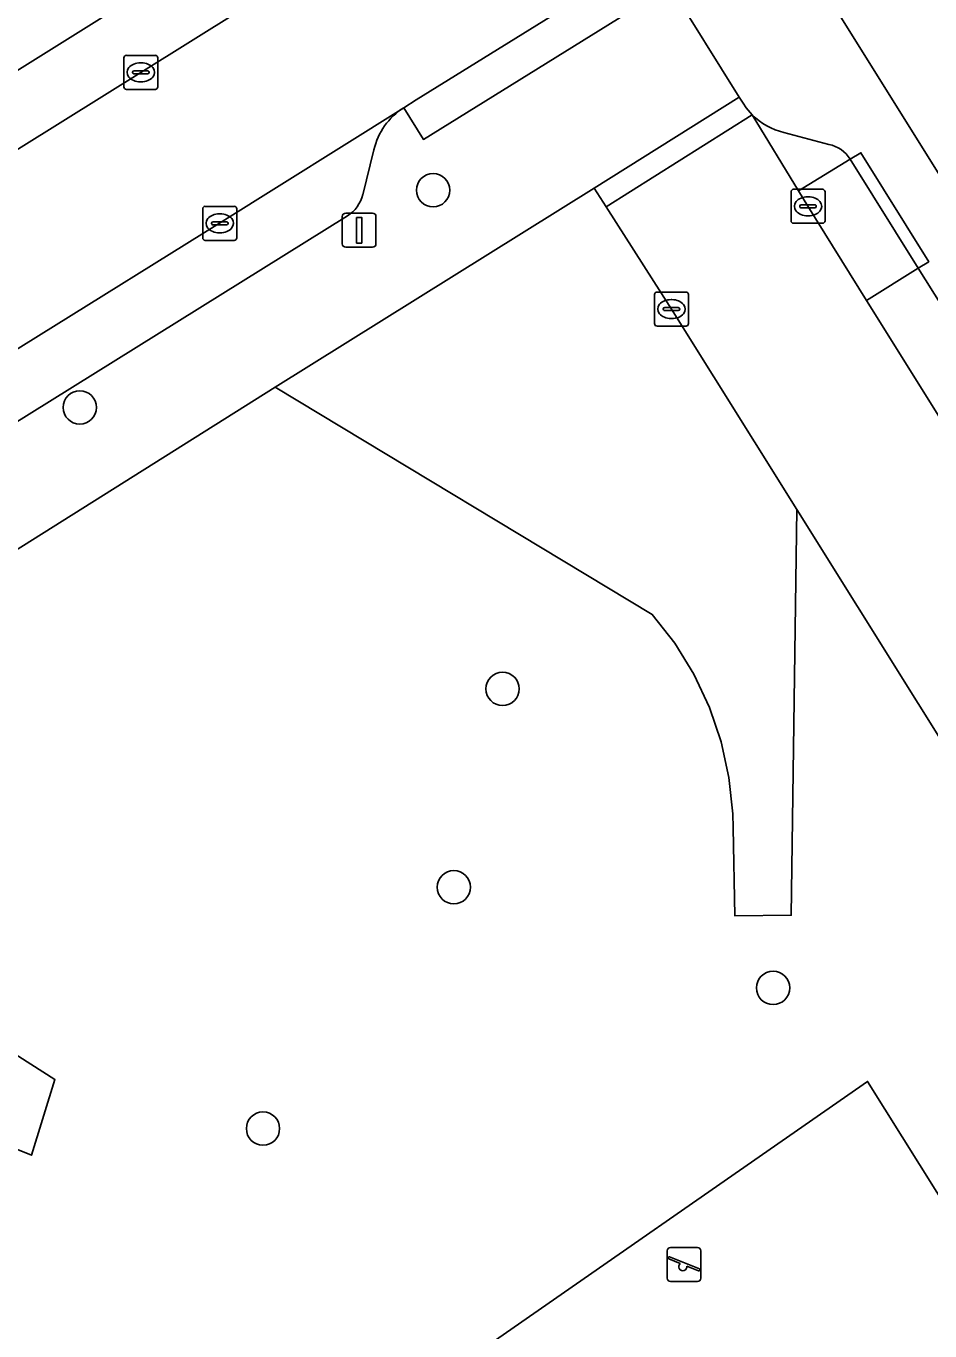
# Model space of a CAD drawing. Extents: x 158835 to 160077, y 386387 to 387778.
# Drawn here: x 159134.01 to 159160.57, y 387065.45 to 387103.8 of the extents above; entities that cross this region are included whole.
import ezdxf

# ---------------------------------------------------------------- set-up
doc = ezdxf.new("R2010")
doc.units = 0
for name, color, linetype in [('IMGEO_Boom', 7, 'Continuous'), ('IMGEO_Erf', 7, 'Continuous'), ('IMGEO_Groenvoorziening', 7, 'Continuous'), ('IMGEO_Kolk', 7, 'Continuous'), ('IMGEO_Lichtmast', 7, 'Continuous'), ('IMGEO_Parkeervlak_open', 7, 'Continuous'), ('IMGEO_Rijbaan_lokaal_open', 7, 'Continuous'), ('IMGEO_Speelvoorziening', 7, 'Continuous'), ('IMGEO_Voetpad_open', 7, 'Continuous')]:
    doc.layers.add(name, color=color, linetype=linetype)

msp = doc.modelspace()

# ---------------------------------------------------------------- linework, layer by layer
at = {"layer": 'IMGEO_Boom'}
for centre in [(159145.971, 387098.979), (159135.591, 387092.595), (159148.013, 387084.32), (159146.581, 387078.488), (159155.961, 387075.529), (159140.974, 387071.393)]:
    msp.add_circle(centre, 0.489, dxfattribs=at)
at = {"layer": 'IMGEO_Erf'}
for points in [[(159131.202, 387146.887), (159138.432, 387135.312), (159143.549, 387127.119), (159158.165, 387103.724), (159222.278, 387001.075)], [(159092.005, 387076.397), (159140.091, 387106.463)]]:
    msp.add_lwpolyline(points, dxfattribs=at)
at = {"layer": 'IMGEO_Groenvoorziening'}
for points in [[(159141.336, 387093.187), (159152.41, 387086.508), (159153.071, 387085.662), (159153.633, 387084.748), (159154.09, 387083.777), (159154.435, 387082.76), (159154.665, 387081.712), (159154.777, 387080.645), (159154.788, 387080.232), (159154.841, 387077.644), (159156.492, 387077.665), (159156.656, 387089.592), (159152.973, 387095.484), (159151.054, 387098.492), (159150.705, 387099.04)], [(159178.64, 387040.984), (159158.739, 387072.783), (159146.428, 387064.213), (159166.329, 387032.414)], [(159158.739, 387072.783), (159178.64, 387040.984), (159166.329, 387032.414), (159146.428, 387064.213)]]:
    msp.add_lwpolyline(points, close=True, dxfattribs=at)
for points in [[(159164.727, 387076.677), (159162.001, 387081.041), (159156.656, 387089.592), (159156.492, 387077.665), (159154.841, 387077.644), (159154.788, 387080.232), (159154.777, 387080.645), (159154.665, 387081.712), (159154.435, 387082.76), (159154.09, 387083.777), (159153.633, 387084.748), (159153.071, 387085.662), (159152.41, 387086.508), (159141.336, 387093.187), (159122.014, 387081.038), (159134.861, 387072.838), (159134.173, 387070.612), (159130.575, 387072.05)], [(159130.575, 387072.05), (159134.173, 387070.612), (159134.861, 387072.838), (159122.014, 387081.038), (159119.918, 387079.72), (159120.238, 387079.152), (159120.398, 387078.868), (159126.097, 387069.747), (159128.911, 387071.76)]]:
    msp.add_lwpolyline(points, dxfattribs=at)
at = {"layer": 'IMGEO_Kolk'}
for p, q in [((159136.884, 387102.018), (159136.884, 387102.87)), ((159136.959, 387102.944), (159137.811, 387102.944)), ((159137.372, 387102.724), (159137.397, 387102.724)), ((159137.885, 387102.87), (159137.885, 387102.018)), ((159137.143, 387102.438), (159137.143, 387102.45)), ((159137.581, 387102.401), (159137.183, 387102.401)), ((159137.186, 387102.487), (159137.584, 387102.487)), ((159137.627, 387102.45), (159137.627, 387102.438)), ((159137.811, 387101.944), (159136.959, 387101.944)), ((159137.395, 387102.164), (159137.37, 387102.164)), ((159156.487, 387098.08), (159156.487, 387098.932)), ((159156.562, 387099.006), (159157.414, 387099.006)), ((159157.488, 387098.932), (159157.488, 387098.08)), ((159139.279, 387098.505), (159140.131, 387098.505)), ((159156.746, 387098.5), (159156.746, 387098.512)), ((159157.184, 387098.463), (159156.786, 387098.463)), ((159156.789, 387098.549), (159157.187, 387098.549)), ((159156.975, 387098.786), (159157, 387098.786)), ((159157.23, 387098.512), (159157.23, 387098.5)), ((159139.204, 387097.579), (159139.204, 387098.431)), ((159139.692, 387098.285), (159139.717, 387098.285)), ((159140.205, 387098.431), (159140.205, 387097.579)), ((159156.998, 387098.226), (159156.973, 387098.226)), ((159139.463, 387097.999), (159139.463, 387098.011)), ((159139.901, 387097.962), (159139.503, 387097.962)), ((159139.506, 387098.048), (159139.904, 387098.048)), ((159139.715, 387097.725), (159139.69, 387097.725)), ((159139.947, 387098.011), (159139.947, 387097.999)), ((159157.414, 387098.006), (159156.562, 387098.006)), ((159140.131, 387097.505), (159139.279, 387097.505)), ((159152.475, 387095.058), (159152.475, 387095.91)), ((159152.55, 387095.984), (159153.402, 387095.984)), ((159153.476, 387095.91), (159153.476, 387095.058)), ((159152.734, 387095.478), (159152.734, 387095.49)), ((159153.172, 387095.441), (159152.774, 387095.441)), ((159152.777, 387095.527), (159153.175, 387095.527)), ((159152.963, 387095.764), (159152.988, 387095.764)), ((159153.218, 387095.49), (159153.218, 387095.478)), ((159152.986, 387095.204), (159152.961, 387095.204)), ((159153.402, 387094.984), (159152.55, 387094.984))]:
    msp.add_line(p, q, dxfattribs=at)
for points in [[(159136.884, 387102.018), (159136.884, 387102.87)], [(159136.959, 387102.944), (159137.811, 387102.944)], [(159137.885, 387102.87), (159137.885, 387102.018)], [(159137.811, 387101.944), (159136.959, 387101.944)], [(159156.487, 387098.08), (159156.487, 387098.932)], [(159156.562, 387099.006), (159157.414, 387099.006)], [(159157.488, 387098.932), (159157.488, 387098.08)], [(159139.279, 387098.505), (159140.131, 387098.505)], [(159139.204, 387097.579), (159139.204, 387098.431)], [(159140.205, 387098.431), (159140.205, 387097.579)], [(159157.414, 387098.006), (159156.562, 387098.006)], [(159140.131, 387097.505), (159139.279, 387097.505)], [(159152.475, 387095.058), (159152.475, 387095.91)], [(159152.55, 387095.984), (159153.402, 387095.984)], [(159153.476, 387095.91), (159153.476, 387095.058)], [(159153.402, 387094.984), (159152.55, 387094.984)]]:
    msp.add_lwpolyline(points, dxfattribs=at)
for centre, radius, start, end in [((159136.961, 387102.868), 0.0765, 91.552, 178.448), ((159136.961, 387102.868), 0.0765, 91.552, 178.448), ((159137.809, 387102.868), 0.0765, 1.552, 88.448), ((159137.809, 387102.868), 0.0765, 1.552, 88.448), ((159137.183, 387102.447), 0.0403, 85.8775, 175.7526), ((159137.18, 387102.437), 0.0366, 178.938, 274.7102), ((159137.584, 387102.444), 0.043, 264.8664, 352.4533), ((159137.588, 387102.449), 0.0386, 1.7309, 96.639), ((159136.961, 387102.02), 0.0765, 181.552, 268.448), ((159136.961, 387102.02), 0.0765, 181.552, 268.448), ((159137.809, 387102.02), 0.0765, 271.552, 358.448), ((159137.809, 387102.02), 0.0765, 271.552, 358.448), ((159156.564, 387098.93), 0.0765, 91.552, 178.448), ((159156.564, 387098.93), 0.0765, 91.552, 178.448), ((159157.412, 387098.93), 0.0765, 1.552, 88.448), ((159157.412, 387098.93), 0.0765, 1.552, 88.448), ((159139.281, 387098.429), 0.0765, 91.552, 178.448), ((159139.281, 387098.429), 0.0765, 91.552, 178.448), ((159140.129, 387098.429), 0.0765, 1.552, 88.448), ((159140.129, 387098.429), 0.0765, 1.552, 88.448), ((159156.786, 387098.509), 0.0403, 85.8775, 175.7526), ((159156.783, 387098.499), 0.0366, 178.938, 274.7102), ((159157.187, 387098.506), 0.043, 264.8664, 352.4533), ((159157.191, 387098.511), 0.0386, 1.7309, 96.639), ((159156.564, 387098.082), 0.0765, 181.552, 268.448), ((159156.564, 387098.082), 0.0765, 181.552, 268.448), ((159157.412, 387098.082), 0.0765, 271.552, 358.448), ((159157.412, 387098.082), 0.0765, 271.552, 358.448), ((159139.503, 387098.008), 0.0403, 85.8775, 175.7526), ((159139.5, 387097.998), 0.0366, 178.938, 274.7102), ((159139.904, 387098.005), 0.043, 264.8664, 352.4533), ((159139.908, 387098.01), 0.0386, 1.7309, 96.639), ((159139.281, 387097.581), 0.0765, 181.552, 268.448), ((159139.281, 387097.581), 0.0765, 181.552, 268.448), ((159140.129, 387097.581), 0.0765, 271.552, 358.448), ((159140.129, 387097.581), 0.0765, 271.552, 358.448), ((159152.552, 387095.908), 0.0765, 91.552, 178.448), ((159152.552, 387095.908), 0.0765, 91.552, 178.448), ((159153.4, 387095.908), 0.0765, 1.552, 88.448), ((159153.4, 387095.908), 0.0765, 1.552, 88.448), ((159152.774, 387095.487), 0.0403, 85.8775, 175.7526), ((159152.771, 387095.477), 0.0366, 178.938, 274.7102), ((159153.175, 387095.484), 0.043, 264.8664, 352.4533), ((159153.179, 387095.489), 0.0386, 1.7309, 96.639), ((159152.552, 387095.06), 0.0765, 181.552, 268.448), ((159152.552, 387095.06), 0.0765, 181.552, 268.448), ((159153.4, 387095.06), 0.0765, 271.552, 358.448), ((159153.4, 387095.06), 0.0765, 271.552, 358.448)]:
    msp.add_arc(centre, radius, start, end, dxfattribs=at)
for centre, major_axis, ratio, start_param, end_param in [((159137.371, 387102.444), (-0.387, 0.002), 0.722429, 4.712389, 7.853982), ((159137.396, 387102.444), (-0.39, 0.002), 0.717154, 1.570796, 4.712389), ((159156.974, 387098.506), (-0.387, 0.002), 0.722429, 4.712389, 7.853982), ((159156.999, 387098.506), (-0.39, 0.002), 0.717154, 1.570796, 4.712389), ((159139.691, 387098.005), (-0.387, 0.002), 0.722429, 4.712389, 7.853982), ((159139.716, 387098.005), (-0.39, 0.002), 0.717154, 1.570796, 4.712389), ((159152.962, 387095.484), (-0.387, 0.002), 0.722429, 4.712389, 7.853982), ((159152.987, 387095.484), (-0.39, 0.002), 0.717154, 1.570796, 4.712389)]:
    msp.add_ellipse(centre, major_axis=major_axis, ratio=ratio, start_param=start_param, end_param=end_param, dxfattribs=at)
at = {"layer": 'IMGEO_Lichtmast'}
for p, q in [((159143.304, 387097.402), (159143.304, 387098.202)), ((159143.304, 387098.202), (159143.304, 387097.402)), ((159143.404, 387098.302), (159144.194, 387098.302)), ((159144.194, 387098.302), (159143.404, 387098.302)), ((159144.294, 387098.202), (159144.294, 387097.402)), ((159144.294, 387097.402), (159144.294, 387098.202)), ((159144.194, 387097.302), (159143.404, 387097.302)), ((159143.404, 387097.302), (159144.194, 387097.302))]:
    msp.add_line(p, q, dxfattribs=at)
msp.add_lwpolyline([(159143.724, 387098.177), (159143.874, 387098.177), (159143.874, 387097.427), (159143.724, 387097.427), (159143.724, 387098.177)], dxfattribs=at)
for centre, start, end in [((159143.404, 387098.202), 90, 180), ((159143.404, 387098.202), 90, 180), ((159144.194, 387098.202), 0, 90), ((159144.194, 387098.202), 360, 90), ((159143.404, 387097.402), 180, 270), ((159143.404, 387097.402), 180, 270), ((159144.194, 387097.402), 270, 0), ((159144.194, 387097.402), 270, 0)]:
    msp.add_arc(centre, 0.1, start, end, dxfattribs=at)
at = {"layer": 'IMGEO_Parkeervlak_open'}
for points in [[(159145.108, 387101.404), (159139.7, 387098.006), (159123.735, 387088.075), (159119.416, 387085.378)], [(159155.342, 387101.198), (159156.706, 387098.96), (159158.228, 387099.888)], [(159157.6, 387100.327), (159156.277, 387100.674)], [(159143.905, 387098.848), (159144.232, 387100.166)], [(159122.951, 387085.449), (159143.457, 387098.223)]]:
    msp.add_lwpolyline(points, dxfattribs=at)
msp.add_lwpolyline([(159160.223, 387096.685), (159158.708, 387095.74), (159160.832, 387092.334), (159162.355, 387093.284)], close=True, dxfattribs=at)
for centre, radius, start, end in [((159146.19, 387099.709), 2.011, 122.564, 166.8701), ((159156.751, 387102.616), 1.999, 225.1797, 256.2853), ((159157.402, 387099.375), 0.972, 31.8435, 78.246), ((159142.9, 387099.095), 1.034, 302.5476, 346.1865)]:
    msp.add_arc(centre, radius, start, end, dxfattribs=at)
at = {"layer": 'IMGEO_Rijbaan_lokaal_open'}
for points in [[(159140.304, 387104.262), (159137.382, 387102.443), (159121.021, 387092.233), (159104.81, 387082.095), (159090.415, 387073.084), (159087.209, 387071.089), (159085.362, 387069.926), (159066.482, 387058.108), (159057.993, 387052.813), (159060.695, 387048.588), (159061.454, 387049.086), (159064.66, 387051.128), (159066.593, 387052.325), (159084.528, 387063.55), (159103.151, 387075.188), (159110.593, 387079.859), (159110.704, 387079.928), (159119.193, 387085.238), (159119.416, 387085.378), (159123.735, 387088.075), (159139.7, 387098.006), (159145.108, 387101.404), (159145.475, 387101.632), (159152.358, 387105.91)], [(159179.375, 387063.255), (159177.281, 387066.504), (159175.21, 387069.718), (159172.528, 387073.88), (159170.405, 387077.174), (159167.615, 387081.505), (159166.656, 387082.993), (159165.58, 387084.718), (159162.825, 387089.138), (159160.832, 387092.334), (159158.708, 387095.74), (159156.983, 387098.506), (159156.706, 387098.96), (159155.342, 387101.198), (159151.054, 387098.492), (159152.973, 387095.484), (159156.656, 387089.592), (159162.001, 387081.041), (159164.727, 387076.677), (159166.779, 387073.393), (159174.992, 387060.245)]]:
    msp.add_lwpolyline(points, dxfattribs=at)
msp.add_lwpolyline([(159155.342, 387101.198), (159155.167, 387101.398), (159155.081, 387101.534), (159154.966, 387101.718), (159150.705, 387099.04), (159151.054, 387098.492)], close=True, dxfattribs=at)
at = {"layer": 'IMGEO_Speelvoorziening'}
for p, q in [((159152.849, 387066.998), (159152.849, 387067.798)), ((159152.849, 387067.798), (159152.849, 387066.998)), ((159152.949, 387067.898), (159153.739, 387067.898)), ((159153.739, 387067.898), (159152.949, 387067.898)), ((159153.839, 387067.798), (159153.839, 387066.998)), ((159153.839, 387066.998), (159153.839, 387067.798)), ((159153.232, 387067.426), (159152.893, 387067.563)), ((159152.918, 387067.623), (159153.794, 387067.27)), ((159153.77, 387067.21), (159153.43, 387067.347)), ((159153.739, 387066.898), (159152.949, 387066.898)), ((159152.949, 387066.898), (159153.739, 387066.898))]:
    msp.add_line(p, q, dxfattribs=at)
for centre, radius, start, end in [((159152.949, 387067.798), 0.1, 90, 180), ((159152.949, 387067.798), 0.1, 90, 180), ((159153.739, 387067.798), 0.1, 0, 90), ((159153.739, 387067.798), 0.1, 360, 90), ((159152.906, 387067.593), 0.0327, 68.078, 248.078), ((159153.311, 387067.336), 0.12, 130.9928, 5.1632), ((159152.949, 387066.998), 0.1, 180, 270), ((159152.949, 387066.998), 0.1, 180, 270), ((159153.739, 387066.998), 0.1, 270, 0), ((159153.739, 387066.998), 0.1, 270, 0), ((159153.782, 387067.24), 0.0327, 248.078, 68.078)]:
    msp.add_arc(centre, radius, start, end, dxfattribs=at)
at = {"layer": 'IMGEO_Voetpad_open'}
for points in [[(159158.165, 387103.724), (159143.549, 387127.119), (159138.432, 387135.312), (159131.202, 387146.887), (159131.196, 387146.888), (159127.653, 387152.416)], [(159143.08, 387108.388), (159140.091, 387106.463), (159092.005, 387076.397), (159089.207, 387074.648), (159086.674, 387073.064), (159078.525, 387067.969), (159067.868, 387061.308), (159063.036, 387058.319), (159058.826, 387055.683), (159056.14, 387053.974), (159055.192, 387053.386), (159050.577, 387050.525), (159048.428, 387049.192), (159052.552, 387042.529), (159052.677, 387042.36)], [(159152.358, 387105.91), (159152.939, 387104.976), (159154.966, 387101.718), (159155.081, 387101.534), (159155.167, 387101.398), (159155.342, 387101.198)], [(159141.336, 387093.187), (159150.705, 387099.04), (159154.966, 387101.718), (159152.939, 387104.976), (159145.689, 387100.47), (159145.108, 387101.404)], [(159104.81, 387082.095), (159121.021, 387092.233), (159137.382, 387102.443), (159140.304, 387104.262)], [(159218.523, 387000), (159218.605, 386999.859), (159218.846, 386999.479), (159219.137, 386999.039), (159219.467, 386998.628), (159219.832, 386998.247), (159220.23, 386997.901), (159224.402, 387000.372), (159224.237, 387000.328), (159224.069, 387000.298), (159223.899, 387000.284), (159223.728, 387000.285), (159223.558, 387000.302), (159223.391, 387000.333), (159223.226, 387000.38), (159223.067, 387000.44), (159222.913, 387000.515), (159222.767, 387000.603), (159222.63, 387000.704), (159222.501, 387000.817), (159222.384, 387000.941), (159222.278, 387001.075), (159158.165, 387103.724)], [(159156.277, 387100.674), (159157.6, 387100.327)], [(159144.232, 387100.166), (159143.905, 387098.848)], [(159158.228, 387099.888), (159158.539, 387100.082), (159160.534, 387096.878), (159160.223, 387096.685), (159162.355, 387093.284), (159162.671, 387093.481), (159164.662, 387090.283), (159164.347, 387090.087), (159167.102, 387085.667), (159167.411, 387085.86), (159169.416, 387082.66), (159169.107, 387082.466), (159171.854, 387078.079), (159171.923, 387077.968), (159172.234, 387078.162), (159174.228, 387074.969), (159173.915, 387074.774), (159176.559, 387070.56), (159176.575, 387070.534), (159176.877, 387070.722), (159178.874, 387067.524), (159178.566, 387067.332), (159181.492, 387062.662)], [(159143.457, 387098.223), (159122.951, 387085.449)], [(159058.932, 387041.754), (159063.193, 387044.393), (159110.736, 387074.06), (159110.756, 387074.075), (159115.626, 387077.064), (159119.918, 387079.72), (159122.014, 387081.038), (159141.336, 387093.187)]]:
    msp.add_lwpolyline(points, dxfattribs=at)
for points in [[(159152.358, 387105.91), (159145.475, 387101.632), (159145.108, 387101.404), (159145.689, 387100.47), (159152.939, 387104.976)], [(159158.539, 387100.082), (159158.228, 387099.888), (159160.223, 387096.685), (159160.534, 387096.878)], [(159158.228, 387099.888), (159156.706, 387098.96), (159156.983, 387098.506), (159158.708, 387095.74), (159160.223, 387096.685)]]:
    msp.add_lwpolyline(points, close=True, dxfattribs=at)
for centre, radius, start, end in [((159146.19, 387099.709), 2.011, 122.564, 166.8701), ((159156.751, 387102.616), 1.999, 225.1797, 256.2853), ((159157.402, 387099.375), 0.972, 31.8435, 78.246), ((159142.9, 387099.095), 1.034, 302.5476, 346.1865)]:
    msp.add_arc(centre, radius, start, end, dxfattribs=at)

doc.saveas('drawing.dxf')
